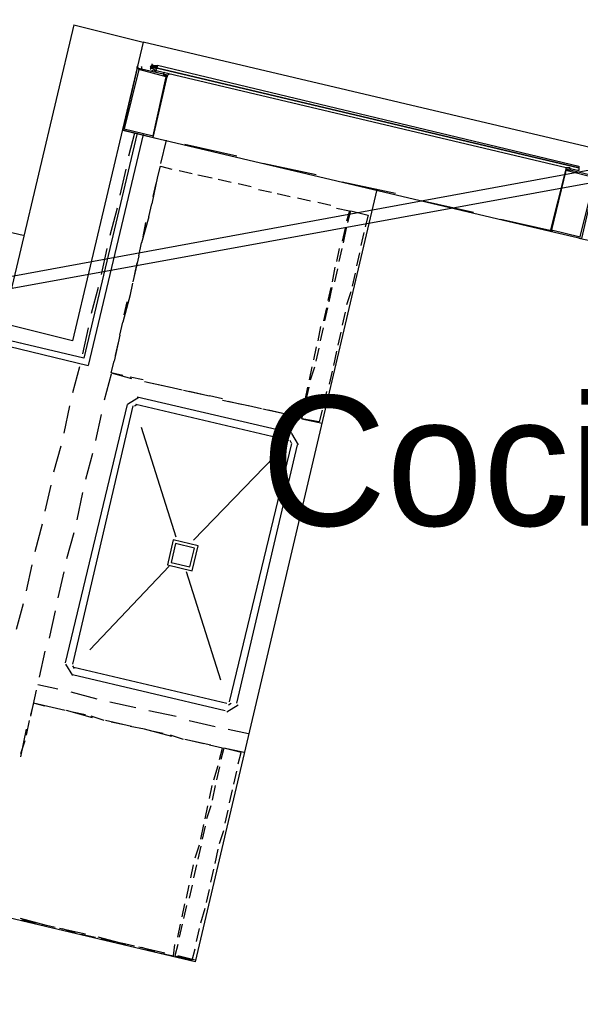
# Model space of a CAD drawing. Header units: feet. Extents: x -79 to 198, y -22 to 181.
# Tile 260 of 318: x 91.27 to 96.45, y 144.56 to 153.65. Entities that reach past the tile are written whole.
import ezdxf
from ezdxf.enums import TextEntityAlignment as Align

# ---------------------------------------------------------------- set-up
doc = ezdxf.new("R2010")
doc.units = ezdxf.units.FT
doc.layers.add('A-LINEA', color=7, linetype='CONTINUOUS')
doc.layers.add('A-NOMBRE-ESPACIO', color=2, linetype='CONTINUOUS')

msp = doc.modelspace()

# ---------------------------------------------------------------- linework, layer by layer
at = {"layer": 'A-LINEA'}
for p, q in [((118.2654, 156.262), (36.6895, 141.2395)), ((118.2654, 156.262), (36.6895, 141.2395)), ((118.6048, 156.158), (36.6897, 141.24)), ((118.6048, 156.158), (36.6897, 141.24)), ((91.3067, 151.6578), (77.5733, 154.8978)), ((91.7733, 153.6044), (91.12, 150.8444)), ((100.6133, 151.5111), (92.4133, 153.4444)), ((92.3733, 153.2311), (92.3733, 153.2311)), ((92.493, 153.2316), (92.5494, 153.2183)), ((92.4933, 153.2444), (92.4933, 153.2311)), ((92.4933, 153.2178), (92.4933, 153.2311)), ((92.4933, 153.2311), (92.4933, 153.2311)), ((92.4933, 153.2311), (92.4933, 153.2311)), ((92.4933, 153.2311), (92.4933, 153.2311)), ((92.4933, 153.2311), (92.4933, 153.2311)), ((92.5067, 153.2311), (92.4933, 153.2311)), ((92.4933, 153.2311), (92.4933, 153.2311)), ((92.4933, 153.2311), (92.4933, 153.2311)), ((92.4933, 153.2311), (92.4933, 153.2311)), ((92.4933, 153.2311), (92.4933, 153.2311)), ((92.4933, 153.2311), (92.4933, 153.2311)), ((92.4933, 153.2311), (92.4933, 153.2311)), ((92.4933, 153.2311), (92.4933, 153.2311)), ((92.4933, 153.2311), (92.4933, 153.2311)), ((92.4933, 153.2311), (92.4933, 153.2311)), ((92.4933, 153.2311), (92.4933, 153.2311)), ((92.4933, 153.2311), (92.4933, 153.2311)), ((92.4933, 153.2311), (92.4933, 153.2311)), ((92.4933, 153.2311), (92.4933, 153.2311)), ((92.4933, 153.2311), (92.4933, 153.2311)), ((92.4933, 153.2311), (92.4933, 153.2311)), ((92.5067, 153.2311), (92.5067, 153.2311)), ((92.5067, 153.2311), (92.5067, 153.2311)), ((92.5067, 153.2178), (92.5067, 153.2311)), ((92.5067, 153.2311), (92.5067, 153.2311)), ((92.5067, 153.2311), (92.5067, 153.2311)), ((92.5067, 153.2311), (92.5067, 153.2311)), ((92.5067, 153.2311), (92.5067, 153.2311)), ((92.52, 153.2311), (92.52, 153.2311)), ((92.52, 153.2311), (92.52, 153.2178)), ((92.52, 153.2311), (92.52, 153.2311)), ((92.52, 153.2178), (92.52, 153.2311)), ((92.52, 153.2311), (92.52, 153.2311)), ((92.52, 153.2311), (92.52, 153.2311)), ((92.52, 153.2311), (92.52, 153.2311)), ((92.52, 153.2311), (92.52, 153.2311)), ((92.52, 153.2311), (92.52, 153.2311)), ((92.5333, 153.2311), (92.5333, 153.2311)), ((92.5333, 153.2178), (92.5333, 153.2311)), ((92.5333, 153.2311), (92.5333, 153.2311)), ((92.5333, 153.2311), (92.5333, 153.2311)), ((92.3733, 153.2178), (92.3733, 153.2178)), ((92.48, 153.2178), (92.48, 153.2178)), ((92.48, 153.2178), (92.48, 153.2178)), ((92.4933, 153.2178), (92.48, 153.2178)), ((92.48, 153.2178), (92.48, 153.2178)), ((92.4933, 153.2044), (92.48, 153.2044)), ((92.48, 153.2044), (92.48, 153.2044)), ((92.4933, 153.2044), (92.48, 153.2044)), ((92.48, 153.2044), (92.48, 153.2044)), ((92.48, 153.2044), (92.48, 153.2044)), ((92.48, 153.1911), (92.48, 153.1911)), ((92.48, 153.1911), (92.48, 153.1911)), ((92.48, 153.1911), (92.48, 153.1911)), ((92.4933, 153.2178), (92.4933, 153.2178)), ((92.4933, 153.2178), (92.4933, 153.2178)), ((92.5067, 153.2178), (92.4933, 153.2178)), ((92.4933, 153.2178), (92.4933, 153.2178)), ((92.4933, 153.2178), (92.4933, 153.2178)), ((92.4933, 153.2178), (92.4933, 153.2178)), ((92.4933, 153.2178), (92.4933, 153.2178)), ((92.5067, 153.2178), (92.4933, 153.2178)), ((92.4933, 153.2178), (92.4933, 153.2178)), ((92.4933, 153.2178), (92.4933, 153.2178)), ((92.4933, 153.2178), (92.4933, 153.2178)), ((92.4933, 153.2178), (92.4933, 153.2178)), ((92.4933, 153.2178), (92.4933, 153.2178)), ((92.4933, 153.2178), (92.4933, 153.2178)), ((92.4933, 153.2178), (92.4933, 153.2178)), ((92.4933, 153.2178), (92.4933, 153.2178)), ((92.4933, 153.2178), (92.4933, 153.2178)), ((92.4933, 153.2178), (92.4933, 153.2178)), ((92.4933, 153.2178), (92.4933, 153.2178)), ((92.4933, 153.2178), (92.4933, 153.2178)), ((92.4933, 153.2178), (92.4933, 153.2178)), ((92.4933, 153.2178), (92.5067, 153.2178)), ((92.4933, 153.2178), (92.5067, 153.2178)), ((92.4933, 153.2178), (92.4933, 153.2178)), ((92.4933, 153.2178), (92.4933, 153.2178)), ((92.4933, 153.2178), (92.5067, 153.2178)), ((92.4933, 153.2178), (92.5067, 153.2178)), ((92.4933, 153.2044), (92.4933, 153.2044)), ((92.4933, 153.2044), (92.4933, 153.2044)), ((92.4933, 153.2044), (92.4933, 153.2044)), ((92.4933, 153.2044), (92.4933, 153.2044)), ((92.4933, 153.2044), (92.4933, 153.2044)), ((92.4933, 153.2044), (92.4933, 153.2044)), ((92.4933, 153.2044), (92.4933, 153.2044)), ((92.4933, 153.2044), (92.4933, 153.2044)), ((92.4933, 153.2044), (92.4933, 153.2044)), ((92.4933, 153.2044), (92.4933, 153.2044)), ((92.4933, 153.2044), (92.5067, 153.2044)), ((92.5067, 153.2178), (92.5067, 153.2178)), ((92.5067, 153.2178), (92.5067, 153.2178)), ((92.5067, 153.2178), (92.5067, 153.2178)), ((92.5067, 153.2178), (92.5067, 153.2178)), ((92.5067, 153.2044), (92.5067, 153.2178)), ((92.5067, 153.2178), (92.5067, 153.2178)), ((92.5067, 153.2178), (92.5067, 153.2178)), ((92.5067, 153.2178), (92.5067, 153.2178)), ((92.5067, 153.2178), (92.5067, 153.2178)), ((92.5067, 153.2044), (92.5067, 153.2178)), ((92.5067, 153.2178), (92.5067, 153.2178)), ((92.5067, 153.2178), (92.5067, 153.2178)), ((92.5067, 153.2178), (92.5067, 153.2178)), ((92.5067, 153.2178), (92.5067, 153.2178)), ((92.5067, 153.2178), (92.5067, 153.2178)), ((92.5067, 153.2178), (92.5067, 153.2178)), ((92.5067, 153.2178), (92.5067, 153.2178)), ((92.52, 153.2178), (92.5067, 153.2178)), ((92.5067, 153.2178), (92.5067, 153.2178)), ((92.5067, 153.2178), (92.5067, 153.2178)), ((92.52, 153.2178), (92.5067, 153.2178)), ((92.5067, 153.2178), (92.5067, 153.2178)), ((92.5067, 153.2178), (92.5067, 153.2178)), ((92.52, 153.2178), (92.5067, 153.2178)), ((92.5067, 153.2044), (92.5067, 153.2044)), ((92.52, 153.2044), (92.5067, 153.2044)), ((92.5067, 153.2044), (92.5067, 153.2044)), ((92.5067, 153.2044), (92.5067, 153.2044)), ((92.5067, 153.2044), (92.5067, 153.2044)), ((92.5067, 153.2044), (92.5067, 153.2044)), ((92.5067, 153.2044), (92.5067, 153.2044)), ((92.5067, 153.2044), (92.5067, 153.2044)), ((92.52, 153.2044), (92.5067, 153.2044)), ((92.5067, 153.2044), (92.5067, 153.2044)), ((92.5067, 153.2044), (92.5067, 153.2044)), ((92.52, 153.2178), (92.52, 153.2178)), ((92.52, 153.2178), (92.52, 153.2178)), ((92.52, 153.2178), (92.52, 153.2178)), ((92.52, 153.2178), (92.52, 153.2178)), ((92.52, 153.2178), (92.52, 153.2178)), ((92.52, 153.2178), (92.52, 153.2178)), ((92.52, 153.2178), (92.52, 153.2178)), ((92.52, 153.2178), (92.52, 153.2178)), ((92.5333, 153.2178), (92.52, 153.2178)), ((92.52, 153.2178), (92.52, 153.2178)), ((92.5333, 153.2178), (92.52, 153.2178)), ((92.52, 153.2178), (92.52, 153.2178)), ((92.5333, 153.2178), (92.52, 153.2178)), ((92.52, 153.2178), (92.52, 153.2178)), ((92.52, 153.2178), (92.52, 153.2178)), ((92.52, 153.2178), (92.52, 153.2178)), ((92.52, 153.2178), (92.52, 153.2178)), ((92.52, 153.2178), (92.52, 153.2178)), ((92.52, 153.2178), (92.52, 153.2178)), ((92.52, 153.2178), (92.52, 153.2178)), ((92.52, 153.2178), (92.52, 153.2178)), ((92.52, 153.2178), (92.52, 153.2178)), ((92.52, 153.2178), (92.52, 153.2178)), ((92.52, 153.2178), (92.52, 153.2178)), ((92.52, 153.2178), (92.52, 153.2178)), ((92.52, 153.2178), (92.52, 153.2178)), ((92.52, 153.2178), (92.52, 153.2178)), ((92.52, 153.2044), (92.52, 153.2044)), ((92.52, 153.2044), (92.52, 153.2044)), ((92.52, 153.2044), (92.52, 153.2044)), ((92.52, 153.2044), (92.52, 153.2044)), ((92.52, 153.2044), (92.52, 153.2044)), ((92.52, 153.2044), (92.52, 153.2044)), ((92.52, 153.2044), (92.52, 153.2044)), ((92.52, 153.2044), (92.52, 153.2044)), ((92.52, 153.2044), (92.52, 153.2044)), ((92.5333, 153.2044), (92.52, 153.2044)), ((92.52, 153.2044), (92.52, 153.2044)), ((92.52, 153.2044), (92.52, 153.2044)), ((92.52, 153.2044), (92.52, 153.2044)), ((92.52, 153.2044), (92.52, 153.2044)), ((92.52, 153.2044), (92.52, 153.2044)), ((92.52, 153.2044), (92.52, 153.2044)), ((92.52, 153.2044), (92.52, 153.2044)), ((92.52, 153.2044), (92.52, 153.2044)), ((92.52, 153.2044), (92.52, 153.2044)), ((92.52, 153.2044), (92.52, 153.2044)), ((92.52, 153.2044), (92.52, 153.2044)), ((92.52, 153.2044), (92.52, 153.2044)), ((92.52, 153.2044), (92.52, 153.2044)), ((92.52, 153.2044), (92.52, 153.2044)), ((92.52, 153.2044), (92.52, 153.2044)), ((92.52, 153.2044), (92.52, 153.2044)), ((92.52, 153.2044), (92.52, 153.2044)), ((92.5333, 153.2178), (92.5333, 153.2178)), ((92.5333, 153.2178), (92.5333, 153.2178)), ((92.5333, 153.2044), (92.5333, 153.2178)), ((92.5467, 153.2178), (92.5333, 153.2178)), ((92.5333, 153.2178), (92.5333, 153.2178)), ((92.5333, 153.2178), (92.5333, 153.2178)), ((92.5333, 153.2178), (92.5333, 153.2178)), ((92.5333, 153.2178), (92.5333, 153.2178)), ((92.5333, 153.2178), (92.5333, 153.2178)), ((92.5333, 153.2044), (92.5333, 153.2178)), ((92.5333, 153.2178), (92.5333, 153.2178)), ((92.5333, 153.2178), (92.5333, 153.2178)), ((92.5333, 153.2178), (92.5333, 153.2178)), ((92.5333, 153.2178), (92.5333, 153.2178)), ((92.5333, 153.2178), (92.5333, 153.2178)), ((92.5333, 153.2178), (92.5333, 153.2178)), ((92.5333, 153.2178), (92.5333, 153.2178)), ((92.5333, 153.2178), (92.5333, 153.2178)), ((92.5333, 153.2178), (92.5333, 153.2178)), ((92.5333, 153.2178), (92.5333, 153.2178)), ((92.5333, 153.2178), (92.5333, 153.2178)), ((92.5333, 153.2178), (92.5333, 153.2178)), ((92.5333, 153.2178), (92.5333, 153.2178)), ((92.5333, 153.2178), (92.5333, 153.2178)), ((92.5333, 153.2178), (92.5333, 153.2178)), ((92.5333, 153.2178), (92.5333, 153.2178)), ((92.5333, 153.2178), (92.5333, 153.2178)), ((92.5333, 153.2178), (92.5333, 153.2178)), ((92.5333, 153.2178), (92.5333, 153.2178)), ((92.5333, 153.2178), (92.5333, 153.2178)), ((92.5333, 153.2178), (92.5333, 153.2178)), ((92.5333, 153.2178), (92.5333, 153.2178)), ((92.5333, 153.2044), (92.5333, 153.2178)), ((92.5333, 153.2044), (92.5333, 153.2044)), ((92.5333, 153.2044), (92.5333, 153.2044)), ((92.5333, 153.2044), (92.5333, 153.2044)), ((92.5333, 153.1911), (92.5333, 153.2044)), ((92.5333, 153.2044), (92.5333, 153.2044)), ((92.5333, 153.2044), (92.5333, 153.2044)), ((92.5333, 153.2044), (92.5333, 153.2044)), ((92.5333, 153.2044), (92.5333, 153.2044)), ((92.5333, 153.2044), (92.5333, 153.2044)), ((92.5333, 153.2044), (92.5333, 153.2044)), ((92.5333, 153.2044), (92.5333, 153.2044)), ((92.5333, 153.2044), (92.5333, 153.2044)), ((92.5333, 153.2044), (92.5333, 153.2044)), ((92.5333, 153.2044), (92.5333, 153.2044)), ((92.5333, 153.2044), (92.5333, 153.2044)), ((92.5333, 153.2044), (92.5333, 153.2044)), ((92.5333, 153.2044), (92.5333, 153.2044)), ((92.5333, 153.2044), (92.5333, 153.2044)), ((92.5333, 153.1911), (92.5333, 153.1911)), ((92.5333, 153.1911), (92.5333, 153.1911)), ((92.5333, 153.1911), (92.5333, 153.1911)), ((92.5333, 153.1911), (92.5333, 153.1911)), ((92.5333, 153.1911), (92.5333, 153.1911)), ((92.5333, 153.1911), (92.5333, 153.1911)), ((92.5333, 153.1911), (92.5333, 153.1911)), ((92.5333, 153.1911), (92.5333, 153.1911)), ((92.5333, 153.1911), (92.5333, 153.1911)), ((92.5333, 153.1911), (92.5333, 153.1911)), ((92.5333, 153.1911), (92.5333, 153.1911)), ((92.5333, 153.1911), (92.5333, 153.1911)), ((92.5333, 153.1911), (92.5333, 153.1911)), ((92.5333, 153.1911), (92.5333, 153.1778)), ((92.5333, 153.1911), (92.5333, 153.1911)), ((92.5333, 153.1778), (92.5333, 153.1778)), ((92.5333, 153.1778), (92.5333, 153.1778)), ((92.5467, 153.2178), (92.5467, 153.2178)), ((92.6267, 153.1644), (92.6267, 153.1644)), ((92.6267, 153.1644), (92.6267, 153.1644)), ((92.64, 153.1644), (92.64, 153.1644)), ((92.64, 153.1511), (92.64, 153.1511)), ((92.6533, 153.1644), (92.6533, 153.1644)), ((92.36, 152.6044), (91.8667, 150.5244)), ((92.4133, 152.5911), (91.9067, 150.4578)), ((92.5467, 152.5511), (92.2267, 152.6311)), ((92.3333, 152.6044), (92.28, 152.3911)), ((92.5067, 152.5644), (96.1733, 151.6978)), ((92.6267, 152.5378), (92.5733, 152.3244)), ((93.28, 152.3911), (92.8, 152.4978)), ((94.0133, 152.2178), (93.52, 152.3244)), ((92.2533, 152.2711), (92.2, 152.0311)), ((92.7467, 152.2578), (92.8667, 152.2311)), ((92.5467, 152.2044), (92.4933, 151.9511)), ((92.5067, 152.0178), (92.5333, 152.1378)), ((92.92, 152.2178), (93.0533, 152.1911)), ((93.1067, 152.1778), (93.2267, 152.1511)), ((93.2933, 152.1378), (93.4133, 152.1111)), ((94.7467, 152.0444), (94.2533, 152.1511)), ((94.5733, 152.0844), (92.8933, 144.9511)), ((93.48, 152.0844), (93.6, 152.0578)), ((93.6533, 152.0444), (93.7733, 152.0178)), ((92.4667, 151.8311), (92.4933, 151.9511)), ((93.84, 152.0044), (93.96, 151.9778)), ((94.0267, 151.9644), (94.1467, 151.9378)), ((95.4667, 151.8711), (94.9867, 151.9778)), ((92.1733, 151.9111), (92.1067, 151.6578)), ((92.4667, 151.8311), (92.4, 151.5911)), ((92.4133, 151.6444), (92.44, 151.7778)), ((96.2, 151.6978), (95.72, 151.8044)), ((94.28, 151.7244), (94.2533, 151.6044)), ((94.2667, 151.5911), (94.2933, 151.7244)), ((94.4533, 151.6844), (94.4267, 151.5644)), ((92.3733, 151.4711), (92.4, 151.5911)), ((96.9333, 151.5244), (96.44, 151.6311)), ((92.08, 151.5378), (92.0267, 151.2978)), ((94.2267, 151.5378), (94.2, 151.4178)), ((94.2267, 151.4178), (94.2533, 151.5378)), ((94.4133, 151.4978), (94.3867, 151.3778)), ((92.3733, 151.4711), (92.32, 151.2311)), ((92.3333, 151.2844), (92.36, 151.4044)), ((94.1867, 151.3644), (94.16, 151.2311)), ((94.1867, 151.2311), (94.2133, 151.3511)), ((94.3733, 151.3111), (94.3467, 151.1911)), ((92, 151.1778), (91.9333, 150.9378)), ((92.2933, 151.0978), (92.32, 151.2178)), ((94.1467, 151.1778), (94.12, 151.0578)), ((94.1333, 151.0444), (94.16, 151.1778)), ((94.3333, 151.1378), (94.2933, 151.0178)), ((92.2933, 151.1111), (92.2267, 150.8578)), ((92.24, 150.9244), (92.2667, 151.0444)), ((94.1067, 150.9911), (94.08, 150.8711)), ((94.0933, 150.8711), (94.12, 150.9911)), ((94.28, 150.9511), (94.2533, 150.8311)), ((91.9067, 150.8044), (91.8533, 150.5644)), ((92.2, 150.7378), (92.2267, 150.8578)), ((94.0533, 150.8178), (94.0267, 150.6844)), ((94.0533, 150.6844), (94.08, 150.8044)), ((91.8667, 150.5244), (91.08, 150.7111)), ((92.2, 150.7378), (92.1467, 150.4978)), ((94.24, 150.7644), (94.2133, 150.6444)), ((91.0267, 150.6711), (91.9067, 150.4578)), ((92.16, 150.5511), (92.1867, 150.6711)), ((94.0133, 150.6311), (93.9867, 150.5111)), ((94.0133, 150.4978), (94.04, 150.6178)), ((94.2, 150.5911), (94.1733, 150.4578)), ((92.12, 150.3911), (92.1467, 150.4978)), ((91.8267, 150.4444), (91.76, 150.2044)), ((93.9733, 150.4444), (93.9467, 150.3244)), ((93.96, 150.3244), (94, 150.4444)), ((94.16, 150.4044), (94.1333, 150.2844)), ((92.12, 150.3778), (92.0533, 150.1378)), ((92.12, 150.3911), (92.3067, 150.3378)), ((92.2267, 150.3644), (92.12, 150.3911)), ((92.4133, 150.3244), (92.2933, 150.3511)), ((92.4267, 150.3111), (92.6667, 150.2578)), ((92.6, 150.2711), (92.4667, 150.2978)), ((92.7733, 150.2311), (92.6533, 150.2578)), ((92.7867, 150.2311), (93.0267, 150.1778)), ((93.9333, 150.2578), (93.9067, 150.1378)), ((93.92, 150.1378), (93.9467, 150.2578)), ((92.3733, 150.1621), (92.269, 150.0977)), ((93.7867, 149.8311), (92.36, 150.1644)), ((92.96, 150.1911), (92.84, 150.2178)), ((93.1467, 150.1511), (93.0267, 150.1778)), ((93.1467, 150.1378), (93.4, 150.0844)), ((94.1067, 150.2178), (94.08, 150.0978)), ((91.7333, 150.0844), (91.68, 149.8311)), ((92.2667, 150.0978), (91.6933, 147.7111)), ((92.32, 150.0844), (91.76, 147.6978)), ((92.3579, 150.0972), (92.3339, 150.0824)), ((93.76, 149.7644), (92.3467, 150.0978)), ((93.32, 150.0978), (93.2, 150.1244)), ((93.5067, 150.0578), (93.3867, 150.0844)), ((93.52, 150.0578), (93.76, 150.0044)), ((93.6933, 150.0178), (93.5733, 150.0444)), ((93.88, 149.9644), (93.9067, 150.0711)), ((92.0267, 150.0044), (91.9733, 149.7644)), ((93.88, 149.9644), (94.0667, 149.9244)), ((92.72, 148.8711), (92.4, 149.8844)), ((93.851, 149.7245), (93.7866, 149.8288)), ((91.6533, 149.7111), (91.5867, 149.4711)), ((93.2133, 147.3511), (93.7867, 149.7378)), ((93.28, 147.3378), (93.84, 149.7244)), ((93.7861, 149.7398), (93.7713, 149.7639)), ((91.9467, 149.6444), (91.88, 149.4044)), ((92.88, 148.8444), (93.6267, 149.6178)), ((91.56, 149.3511), (91.5067, 149.1111)), ((91.8533, 149.2844), (91.8, 149.0311)), ((91.48, 148.9911), (91.4133, 148.7378)), ((91.7733, 148.9111), (91.7067, 148.6711)), ((91.3867, 148.6178), (91.3333, 148.3778)), ((91.92, 147.8311), (92.6533, 148.6044)), ((91.68, 148.5511), (91.6267, 148.3111)), ((93.1333, 147.5511), (92.8133, 148.5511)), ((91.3067, 148.2578), (91.24, 148.0178)), ((91.6, 148.1911), (91.5467, 147.9378)), ((91.5067, 147.8178), (91.4533, 147.5778)), ((91.6957, 147.6977), (91.76, 147.5934)), ((91.7605, 147.6824), (91.7754, 147.6583)), ((91.76, 147.6044), (93.1733, 147.2711)), ((91.7733, 147.6711), (93.1867, 147.3378)), ((91.44, 147.5111), (91.6267, 147.4711)), ((91.4267, 147.4578), (91.3733, 147.2178)), ((91.7467, 147.4444), (91.9867, 147.3778)), ((91.4, 147.3378), (91.3733, 147.2311)), ((91.5733, 147.2978), (91.4, 147.3378)), ((91.5067, 147.3111), (91.4, 147.3378)), ((92.1067, 147.3511), (92.3467, 147.2978)), ((93.1867, 147.2601), (93.291, 147.3245)), ((93.2021, 147.325), (93.2261, 147.3398)), ((91.6933, 147.2711), (91.5733, 147.2978)), ((91.9467, 147.2044), (91.7067, 147.2711)), ((91.88, 147.2311), (91.7467, 147.2578)), ((92.4667, 147.2711), (92.72, 147.2178)), ((91.36, 147.1778), (91.3333, 147.0444)), ((92.0533, 147.1778), (91.9333, 147.2178)), ((92.3067, 147.1244), (92.0667, 147.1778)), ((92.24, 147.1378), (92.12, 147.1644)), ((92.84, 147.1778), (93.08, 147.1244)), ((91.3333, 147.0978), (91.28, 146.8444)), ((92.4267, 147.0978), (92.2933, 147.1244)), ((92.68, 147.0311), (92.4267, 147.0978)), ((92.6, 147.0578), (92.48, 147.0844)), ((92.7867, 147.0044), (92.6667, 147.0444)), ((93.2, 147.0978), (93.3867, 147.0578)), ((91.32, 146.9911), (91.28, 146.8711)), ((93.04, 146.9511), (92.8, 147.0044)), ((92.9733, 146.9644), (92.8533, 146.9911)), ((93.16, 146.9244), (93.1333, 146.8178)), ((93.3467, 146.8844), (93.16, 146.9244)), ((93.0667, 146.6311), (93.1067, 146.7644)), ((93.12, 146.7511), (93.0933, 146.6311)), ((93.2533, 146.5911), (93.28, 146.7111)), ((93.0267, 146.4578), (93.0533, 146.5778)), ((93.08, 146.5778), (93.0533, 146.4444)), ((93.2133, 146.4178), (93.24, 146.5378)), ((92.9867, 146.2711), (93.0133, 146.3911)), ((93.04, 146.3911), (93, 146.2711)), ((93.1733, 146.2311), (93.2, 146.3511)), ((92.9467, 146.0844), (92.9733, 146.2178)), ((92.9867, 146.2044), (92.96, 146.0844)), ((93.12, 146.0444), (93.16, 146.1644)), ((92.8933, 145.9111), (92.9333, 146.0311)), ((92.9467, 146.0178), (92.92, 145.8978)), ((93.08, 145.8578), (93.1067, 145.9911)), ((92.8533, 145.7244), (92.88, 145.8444)), ((92.9067, 145.8444), (92.88, 145.7244)), ((93.04, 145.6844), (93.0667, 145.8044)), ((92.8933, 144.9511), (89.84, 145.6711)), ((92.8133, 145.5378), (92.84, 145.6578)), ((92.8667, 145.6578), (92.84, 145.5378)), ((93, 145.4978), (93.0267, 145.6178)), ((92.7733, 145.3644), (92.8, 145.4844)), ((92.8133, 145.4711), (92.7867, 145.3511)), ((92.9467, 145.3111), (92.9867, 145.4444)), ((91.52, 145.2844), (91.28, 145.3511)), ((91.2933, 145.3378), (91.4267, 145.3111)), ((91.48, 145.2978), (91.6, 145.2711)), ((91.88, 145.2044), (91.64, 145.2578)), ((91.6667, 145.2578), (91.7867, 145.2178)), ((92.7333, 145.1778), (92.76, 145.2978)), ((92.7733, 145.2978), (92.7467, 145.1778)), ((92.9067, 145.1378), (92.9333, 145.2578)), ((91.84, 145.2044), (91.9733, 145.1778)), ((92.2533, 145.1111), (92, 145.1778)), ((92.0267, 145.1644), (92.1467, 145.1378)), ((92.2133, 145.1244), (92.3333, 145.0978)), ((92.6133, 145.0311), (92.3733, 145.0844)), ((92.4, 145.0844), (92.52, 145.0444)), ((92.8933, 144.9644), (92.7333, 145.0044))]:
    msp.add_line(p, q, dxfattribs=at)
for points in [[(91.7733, 153.6044), (92.4133, 153.4444), (91.76, 150.6844), (91.12, 150.8444)], [(92.48, 153.2178), (92.4933, 153.2178), (92.4933, 153.2311)], [(92.4933, 153.2311), (92.4933, 153.2178), (92.48, 153.2178), (92.4933, 153.2044), (92.48, 153.1911)], [(92.5467, 153.2311), (96.44, 152.2978), (96.44, 152.2844), (92.5467, 153.2044), (92.5333, 153.2044), (92.5467, 153.2178), (92.5467, 153.2311)], [(92.5333, 153.2311), (92.5333, 153.2178), (92.5333, 153.2311)], [(92.5333, 153.1778), (92.5333, 153.1911), (92.5333, 153.2044), (92.5467, 153.2044), (92.5333, 153.2044), (92.5467, 153.2178), (92.5467, 153.2311)], [(92.2267, 152.6311), (92.5067, 152.5644), (92.64, 153.1378), (92.36, 153.2044), (92.2267, 152.6311)], [(92.24, 152.6444), (92.5067, 152.5778), (92.6267, 153.1244), (92.3733, 153.1911), (92.24, 152.6444)], [(92.4, 153.2178), (92.4, 153.2178), (92.4, 153.2178), (92.4, 153.2178), (92.4, 153.1911), (92.4, 153.1911), (92.3867, 153.1911), (92.3867, 153.1911), (92.3867, 153.1911), (92.3867, 153.1911), (92.3867, 153.1911), (92.3733, 153.1911), (92.3733, 153.1911), (92.3733, 153.1911), (92.3733, 153.1911), (92.3733, 153.1911), (92.3733, 153.2044), (92.3733, 153.2044), (92.36, 153.2044), (92.36, 153.2044), (92.36, 153.2178), (92.36, 153.2178)], [(92.3867, 153.2178), (92.3867, 153.2178), (92.3867, 153.2178)], [(92.4933, 153.2178), (92.4933, 153.2044), (92.4933, 153.2178)], [(92.533, 153.1677), (92.5174, 153.1907), (92.4939, 153.1758)], [(92.5333, 153.2044), (92.52, 153.2178), (92.5067, 153.2178)], [(92.52, 153.2044), (92.52, 153.2044), (92.52, 153.2178)], [(92.52, 153.2178), (92.52, 153.2178), (92.52, 153.2044)], [(92.5467, 153.2044), (92.5333, 153.2044), (92.5333, 153.2178)], [(92.5333, 153.2044), (92.5467, 153.2044), (96.44, 152.2844), (96.44, 152.2711), (96.44, 152.2578), (96.4267, 152.2578), (92.5333, 153.1778), (92.5333, 153.1911), (92.5333, 153.2044)], [(92.6133, 153.1644), (92.6133, 153.1644), (92.6133, 153.1644), (92.6, 153.1511), (92.6, 153.1511)], [(92.6, 153.1378), (92.6267, 153.1378), (92.6267, 153.1378), (92.6267, 153.1378), (92.6267, 153.1378), (92.6267, 153.1378), (92.6267, 153.1244), (92.6267, 153.1244), (92.64, 153.1244), (92.64, 153.1378), (92.6267, 153.1378), (92.64, 153.1378), (92.64, 153.1378), (92.64, 153.1378), (92.64, 153.1378), (92.6533, 153.1511), (92.6533, 153.1511)], [(92.6267, 153.1378), (92.6267, 153.1378), (92.6267, 153.1378), (92.6267, 153.1378), (92.6267, 153.1244)], [(92.5467, 152.1911), (92.5733, 152.2978), (92.68, 152.2711)], [(96.1733, 151.6978), (96.4667, 151.6311), (96.6, 152.2044), (96.32, 152.2711), (96.1733, 151.6978)], [(96.1867, 151.7111), (96.4533, 151.6444), (96.5867, 152.1911), (96.32, 152.2578), (96.1867, 151.7111)], [(96.3467, 152.2844), (96.3333, 152.2844), (96.3333, 152.2844), (96.32, 152.2844), (96.32, 152.2844), (96.32, 152.2844), (96.32, 152.2711), (96.32, 152.2711), (96.32, 152.2578), (96.32, 152.2578), (96.32, 152.2578), (96.32, 152.2578), (96.32, 152.2578), (96.32, 152.2578)], [(96.3333, 152.2578), (96.3333, 152.2578), (96.3333, 152.2578), (96.3333, 152.2578), (96.32, 152.2578)], [(96.36, 152.2711), (96.36, 152.2711), (96.36, 152.2578), (96.36, 152.2578), (96.3333, 152.2578), (96.3333, 152.2578), (96.3333, 152.2578), (96.3333, 152.2578), (96.3333, 152.2578), (96.3333, 152.2578), (96.3333, 152.2578)], [(96.36, 152.2844), (96.3467, 152.2844), (96.3467, 152.2844)], [(94.2, 151.9111), (94.32, 151.8844), (94.2933, 151.7911)], [(94.3067, 151.7778), (94.3333, 151.8844), (94.4933, 151.8444), (94.4667, 151.7378)], [(93.8933, 150.0844), (93.8667, 149.9778), (93.7467, 150.0044)], [(94.0667, 150.0444), (94.04, 149.9378), (93.88, 149.9644)], [(92.9218, 148.792), (92.6924, 148.8463), (92.6382, 148.6169), (92.8676, 148.5626), (92.9218, 148.792)], [(92.8878, 148.771), (92.7135, 148.8122), (92.6722, 148.6379), (92.8465, 148.5967), (92.8878, 148.771)], [(93.12, 146.8178), (93.1467, 146.9244), (93.0267, 146.9511)], [(93.2933, 146.7778), (93.32, 146.8844), (93.16, 146.9244)], [(92.5733, 145.0311), (92.6933, 145.0044), (92.7067, 145.1111)], [(92.7333, 145.1111), (92.7067, 145.0044), (92.8667, 144.9644), (92.8933, 145.0711)]]:
    msp.add_lwpolyline(points, dxfattribs=at)
msp.add_lwpolyline([(92.3733, 153.1911), (92.3733, 153.1911), (92.3733, 153.1911), (92.3733, 153.1911)], close=True, dxfattribs=at)

# ---------------------------------------------------------------- texts
at = {"layer": 'A-NOMBRE-ESPACIO'}
msp.add_text('Cocina', height=1.2, dxfattribs=at).set_placement((96, 148.9778), align=Align.CENTER)

doc.saveas('drawing.dxf')
